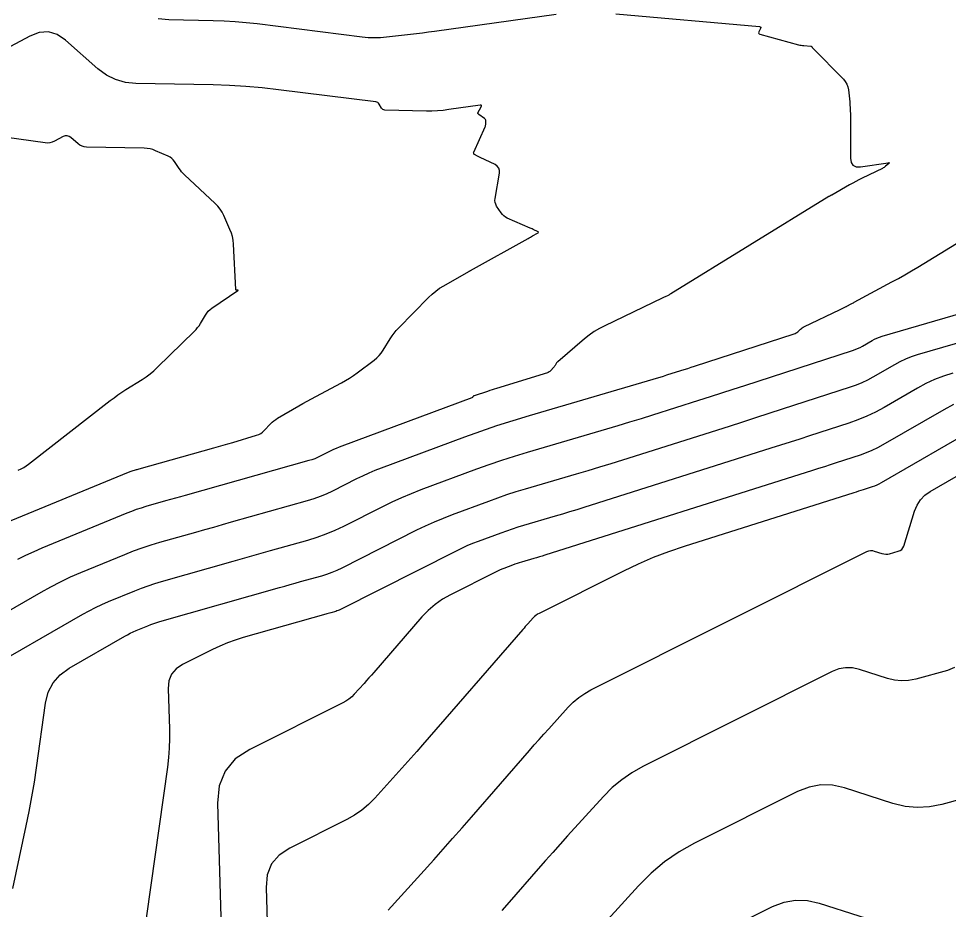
# Model space of a CAD drawing. Extents: x 1354696 to 1366163, y 660729 to 670380.
# Drawn here: x 1362761.7 to 1362837.3, y 664850.1 to 664922.5 of the extents above; entities that cross this region are included whole.
import ezdxf

# ---------------------------------------------------------------- set-up
doc = ezdxf.new("R2010")
doc.units = 0
doc.layers.add('R_Contours', color=7, linetype='Continuous')

msp = doc.modelspace()

# ---------------------------------------------------------------- linework, layer by layer
at = {"layer": 'R_Contours'}
for points in [[(1362810.295, 664922.901), (1362821.964, 664921.874), (1362822.028, 664921.859), (1362822.064, 664921.828), (1362822.072, 664921.781), (1362822.052, 664921.718), (1362821.913, 664921.434), (1362821.892, 664921.369), (1362821.899, 664921.317), (1362821.934, 664921.277), (1362821.996, 664921.25), (1362825.151, 664920.389), (1362825.252, 664920.364), (1362825.354, 664920.344), (1362825.457, 664920.33), (1362825.561, 664920.32), (1362826.153, 664920.282), (1362826.169, 664920.28), (1362826.183, 664920.273), (1362826.195, 664920.264), (1362826.206, 664920.251), (1362826.242, 664920.192), (1362826.252, 664920.178), (1362826.262, 664920.164), (1362826.273, 664920.151), (1362826.285, 664920.138), (1362828.791, 664917.583), (1362828.946, 664917.398), (1362829.064, 664917.195), (1362829.146, 664916.975), (1362829.192, 664916.737), (1362829.3, 664915.752), (1362829.324, 664915.506), (1362829.341, 664915.259), (1362829.352, 664915.012), (1362829.356, 664914.765), (1362829.366, 664911.171), (1362829.418, 664910.823), (1362829.569, 664910.592), (1362829.82, 664910.476), (1362830.171, 664910.476), (1362832.422, 664910.8), (1362832.483, 664910.803), (1362832.509, 664910.791), (1362832.501, 664910.763), (1362832.458, 664910.719), (1362832.219, 664910.514), (1362832.157, 664910.464), (1362832.093, 664910.419), (1362832.026, 664910.378), (1362831.957, 664910.342), (1362830.307, 664909.543), (1362830.05, 664909.416), (1362829.795, 664909.284), (1362829.544, 664909.148), (1362829.294, 664909.007), (1362827.841, 664908.17), (1362827.823, 664908.159), (1362827.804, 664908.149), (1362827.785, 664908.138), (1362827.766, 664908.127), (1362827.691, 664908.085), (1362827.672, 664908.074), (1362827.653, 664908.064), (1362827.635, 664908.053), (1362827.616, 664908.041), (1362814.768, 664900.138), (1362814.71, 664900.103), (1362814.651, 664900.07), (1362814.591, 664900.039), (1362814.53, 664900.009), (1362814.285, 664899.895), (1362814.224, 664899.866), (1362814.163, 664899.837), (1362814.102, 664899.808), (1362814.041, 664899.779), (1362809.378, 664897.545), (1362808.942, 664897.318), (1362808.523, 664897.065), (1362808.121, 664896.784), (1362807.737, 664896.477), (1362805.552, 664894.611), (1362805.52, 664894.581), (1362805.49, 664894.548), (1362805.463, 664894.513), (1362805.439, 664894.476), (1362805.349, 664894.322), (1362805.326, 664894.284), (1362805.3, 664894.247), (1362805.273, 664894.212), (1362805.244, 664894.179), (1362804.976, 664893.886), (1362804.919, 664893.83), (1362804.856, 664893.784), (1362804.787, 664893.747), (1362804.712, 664893.718), (1362800.587, 664892.446), (1362800.4, 664892.388), (1362800.212, 664892.328), (1362800.025, 664892.268), (1362799.837, 664892.207), (1362798.759, 664891.851), (1362798.738, 664891.843), (1362798.72, 664891.832), (1362798.704, 664891.818), (1362798.689, 664891.801), (1362798.636, 664891.728), (1362798.621, 664891.711), (1362798.605, 664891.697), (1362798.587, 664891.685), (1362798.567, 664891.676), (1362787.999, 664887.754), (1362787.771, 664887.666), (1362787.546, 664887.572), (1362787.324, 664887.471), (1362787.105, 664887.364), (1362786.234, 664886.924), (1362786.014, 664886.819), (1362785.79, 664886.726), (1362785.561, 664886.643), (1362785.328, 664886.572), (1362775.27, 664883.745), (1362774.87, 664883.632), (1362774.47, 664883.52), (1362774.071, 664883.407), (1362773.671, 664883.293), (1362772.071, 664882.839), (1362771.674, 664882.72), (1362771.28, 664882.59), (1362770.89, 664882.448), (1362770.503, 664882.295), (1362763.614, 664879.457), (1362762.941, 664879.167), (1362762.278, 664878.855), (1362761.626, 664878.521)], [(1362773.069, 664922.524), (1362773.939, 664922.435), (1362777.531, 664922.368), (1362778.428, 664922.339), (1362779.323, 664922.287), (1362780.217, 664922.21), (1362781.109, 664922.11), (1362789.66, 664921.036), (1362790.15, 664920.989), (1362790.64, 664920.972), (1362791.131, 664920.984), (1362791.622, 664921.026), (1362793.585, 664921.252), (1362794.076, 664921.31), (1362794.566, 664921.371), (1362795.056, 664921.435), (1362795.546, 664921.501), (1362805.436, 664922.872)], [(1362760.158, 664881.319), (1362770.655, 664885.644), (1362770.724, 664885.671), (1362770.794, 664885.697), (1362770.864, 664885.72), (1362770.936, 664885.741), (1362771.222, 664885.823), (1362771.294, 664885.843), (1362771.365, 664885.863), (1362771.437, 664885.883), (1362771.508, 664885.904), (1362777.584, 664887.611), (1362777.969, 664887.72), (1362778.354, 664887.831), (1362778.739, 664887.943), (1362779.123, 664888.056), (1362781.067, 664888.634), (1362781.24, 664888.698), (1362781.401, 664888.783), (1362781.549, 664888.888), (1362781.684, 664889.015), (1362782.198, 664889.562), (1362782.331, 664889.693), (1362782.472, 664889.814), (1362782.622, 664889.924), (1362782.78, 664890.024), (1362784.498, 664891.018), (1362784.839, 664891.214), (1362785.182, 664891.407), (1362785.527, 664891.596), (1362785.873, 664891.782), (1362787.98, 664892.904), (1362788.31, 664893.088), (1362788.633, 664893.285), (1362788.948, 664893.494), (1362789.255, 664893.715), (1362790.634, 664894.752), (1362790.844, 664894.925), (1362791.035, 664895.116), (1362791.207, 664895.324), (1362791.36, 664895.549), (1362791.933, 664896.484), (1362792.083, 664896.713), (1362792.244, 664896.933), (1362792.418, 664897.143), (1362792.604, 664897.344), (1362795.052, 664899.846), (1362795.336, 664900.117), (1362795.637, 664900.367), (1362795.955, 664900.594), (1362796.29, 664900.8), (1362798.326, 664901.955), (1362798.337, 664901.962), (1362798.348, 664901.968), (1362798.36, 664901.974), (1362798.371, 664901.98), (1362798.417, 664902.004), (1362798.44, 664902.017), (1362798.462, 664902.029), (1362803.155, 664904.64), (1362803.246, 664904.691), (1362803.336, 664904.741), (1362803.426, 664904.792), (1362803.516, 664904.842), (1362803.917, 664905.067), (1362803.97, 664905.105), (1362803.986, 664905.142), (1362803.966, 664905.178), (1362803.911, 664905.211), (1362803.619, 664905.343), (1362803.546, 664905.376), (1362803.473, 664905.409), (1362803.4, 664905.441), (1362803.326, 664905.474), (1362801.453, 664906.296), (1362801.306, 664906.373), (1362801.175, 664906.468), (1362801.059, 664906.582), (1362800.958, 664906.713), (1362800.587, 664907.278), (1362800.51, 664907.422), (1362800.463, 664907.572), (1362800.446, 664907.729), (1362800.459, 664907.892), (1362800.815, 664909.95), (1362800.824, 664910.173), (1362800.767, 664910.363), (1362800.645, 664910.519), (1362800.458, 664910.641), (1362799.256, 664911.214), (1362799.197, 664911.243), (1362799.138, 664911.273), (1362799.08, 664911.304), (1362799.023, 664911.336), (1362798.794, 664911.465), (1362798.747, 664911.501), (1362798.721, 664911.544), (1362798.717, 664911.594), (1362798.733, 664911.651), (1362799.658, 664913.728), (1362799.679, 664913.783), (1362799.694, 664913.84), (1362799.703, 664913.899), (1362799.706, 664913.959), (1362799.704, 664914.2), (1362799.697, 664914.257), (1362799.678, 664914.308), (1362799.648, 664914.353), (1362799.605, 664914.392), (1362799.148, 664914.724), (1362799.136, 664914.733), (1362799.124, 664914.742), (1362799.112, 664914.752), (1362799.101, 664914.762), (1362799.057, 664914.804), (1362799.048, 664914.815), (1362799.044, 664914.827), (1362799.044, 664914.839), (1362799.05, 664914.852), (1362799.335, 664915.338), (1362799.366, 664915.411), (1362799.361, 664915.459), (1362799.318, 664915.482), (1362799.239, 664915.481), (1362796.702, 664915.114), (1362796.246, 664915.058), (1362795.789, 664915.021), (1362795.33, 664915.003), (1362794.871, 664915.003), (1362791.497, 664915.079), (1362791.41, 664915.091), (1362791.335, 664915.122), (1362791.271, 664915.173), (1362791.218, 664915.243), (1362791.031, 664915.563), (1362790.978, 664915.634), (1362790.915, 664915.688), (1362790.84, 664915.725), (1362790.753, 664915.745), (1362782.861, 664916.737), (1362781.531, 664916.886), (1362780.198, 664917), (1362778.863, 664917.078), (1362777.526, 664917.121), (1362771.257, 664917.238), (1362770.403, 664917.325), (1362769.603, 664917.554), (1362768.858, 664917.924), (1362768.167, 664918.435), (1362765.516, 664920.763), (1362764.838, 664921.221), (1362764.132, 664921.429), (1362763.396, 664921.389), (1362762.631, 664921.101), (1362759.411, 664919.394)], [(1362761.689, 664885.805), (1362761.911, 664885.902), (1362762.125, 664886.014), (1362762.33, 664886.141), (1362762.527, 664886.284), (1362769.162, 664891.451), (1362769.473, 664891.687), (1362769.79, 664891.915), (1362770.112, 664892.134), (1362770.441, 664892.345), (1362771.765, 664893.174), (1362772.089, 664893.39), (1362772.401, 664893.622), (1362772.699, 664893.87), (1362772.985, 664894.135), (1362776.005, 664897.093), (1362776.143, 664897.236), (1362776.27, 664897.388), (1362776.388, 664897.548), (1362776.495, 664897.716), (1362776.903, 664898.403), (1362777.013, 664898.567), (1362777.139, 664898.717), (1362777.28, 664898.851), (1362777.438, 664898.971), (1362779.54, 664900.403), (1362779.556, 664900.416), (1362779.56, 664900.426), (1362779.551, 664900.433), (1362779.531, 664900.436), (1362779.425, 664900.443), (1362779.402, 664900.447), (1362779.385, 664900.458), (1362779.374, 664900.475), (1362779.37, 664900.499), (1362779.184, 664904.182), (1362779.154, 664904.488), (1362779.098, 664904.787), (1362779.014, 664905.08), (1362778.902, 664905.366), (1362778.402, 664906.498), (1362778.264, 664906.772), (1362778.101, 664907.028), (1362777.913, 664907.265), (1362777.699, 664907.485), (1362775.211, 664909.8), (1362775.088, 664909.921), (1362774.973, 664910.049), (1362774.866, 664910.184), (1362774.766, 664910.325), (1362774.384, 664910.904), (1362774.281, 664911.039), (1362774.162, 664911.155), (1362774.027, 664911.253), (1362773.876, 664911.331), (1362772.855, 664911.775), (1362772.63, 664911.861), (1362772.399, 664911.923), (1362772.163, 664911.963), (1362771.923, 664911.979), (1362767.232, 664912.066), (1362767.044, 664912.086), (1362766.868, 664912.136), (1362766.703, 664912.217), (1362766.551, 664912.33), (1362765.967, 664912.843), (1362765.817, 664912.944), (1362765.662, 664912.99), (1362765.499, 664912.981), (1362765.331, 664912.918), (1362764.621, 664912.542), (1362764.443, 664912.464), (1362764.259, 664912.416), (1362764.071, 664912.398), (1362763.876, 664912.41), (1362759.572, 664913.006)], [(1362758.585, 664873.037), (1362763.542, 664875.887), (1362764.328, 664876.322), (1362765.126, 664876.73), (1362765.938, 664877.112), (1362766.763, 664877.468), (1362770.352, 664878.947), (1362771.055, 664879.225), (1362771.765, 664879.482), (1362772.483, 664879.72), (1362773.207, 664879.937), (1362776.119, 664880.764), (1362776.847, 664880.97), (1362777.576, 664881.176), (1362778.304, 664881.382), (1362779.033, 664881.587), (1362785.216, 664883.324), (1362785.74, 664883.485), (1362786.254, 664883.671), (1362786.759, 664883.882), (1362787.255, 664884.117), (1362789.216, 664885.108), (1362789.71, 664885.349), (1362790.21, 664885.576), (1362790.716, 664885.788), (1362791.228, 664885.986), (1362797.995, 664888.498), (1362799.299, 664888.969), (1362800.61, 664889.417), (1362801.929, 664889.841), (1362803.255, 664890.243), (1362813.313, 664893.193), (1362813.596, 664893.277), (1362813.878, 664893.362), (1362814.159, 664893.449), (1362814.44, 664893.537), (1362815.564, 664893.892), (1362815.845, 664893.982), (1362816.125, 664894.071), (1362816.406, 664894.162), (1362816.686, 664894.252), (1362824.798, 664896.891), (1362824.874, 664896.92), (1362824.945, 664896.957), (1362825.011, 664897.001), (1362825.073, 664897.053), (1362825.312, 664897.277), (1362825.373, 664897.33), (1362825.438, 664897.379), (1362825.507, 664897.422), (1362825.579, 664897.459), (1362828.528, 664898.863), (1362828.578, 664898.887), (1362828.629, 664898.911), (1362828.679, 664898.934), (1362828.73, 664898.958), (1362829.024, 664899.095), (1362829.029, 664899.097), (1362829.033, 664899.1), (1362829.037, 664899.103), (1362829.04, 664899.107), (1362829.054, 664899.123), (1362829.058, 664899.127), (1362829.061, 664899.13), (1362829.066, 664899.133), (1362829.07, 664899.136), (1362829.421, 664899.319), (1362829.481, 664899.35), (1362829.541, 664899.382), (1362829.6, 664899.414), (1362829.66, 664899.446), (1362832.737, 664901.105), (1362833.267, 664901.396), (1362833.794, 664901.694), (1362834.316, 664901.999), (1362834.834, 664902.311), (1362837.989, 664904.243)], [(1362758.541, 664869.261), (1362766.94, 664874.091), (1362767.446, 664874.371), (1362767.961, 664874.635), (1362768.484, 664874.881), (1362769.016, 664875.11), (1362771.159, 664875.993), (1362771.697, 664876.206), (1362772.241, 664876.403), (1362772.791, 664876.585), (1362773.345, 664876.751), (1362779.165, 664878.403), (1362779.923, 664878.618), (1362780.681, 664878.833), (1362781.439, 664879.047), (1362782.198, 664879.26), (1362785.232, 664880.113), (1362785.984, 664880.344), (1362786.722, 664880.61), (1362787.446, 664880.913), (1362788.156, 664881.25), (1362791.328, 664882.853), (1362792.096, 664883.227), (1362792.873, 664883.58), (1362793.66, 664883.91), (1362794.457, 664884.219), (1362798.97, 664885.893), (1362799.992, 664886.263), (1362801.02, 664886.614), (1362802.054, 664886.947), (1362803.095, 664887.262), (1362809.544, 664889.154), (1362810.485, 664889.432), (1362811.423, 664889.716), (1362812.36, 664890.004), (1362813.296, 664890.297), (1362817.035, 664891.48), (1362817.969, 664891.777), (1362818.903, 664892.076), (1362819.836, 664892.376), (1362820.769, 664892.679), (1362829.523, 664895.526), (1362829.734, 664895.601), (1362829.94, 664895.686), (1362830.141, 664895.782), (1362830.338, 664895.889), (1362831.115, 664896.337), (1362831.312, 664896.443), (1362831.514, 664896.536), (1362831.722, 664896.618), (1362831.935, 664896.687), (1362844.328, 664900.301)], [(1362761.236, 664851.781), (1362762.335, 664856.874), (1362762.578, 664858.051), (1362762.798, 664859.232), (1362762.997, 664860.417), (1362763.174, 664861.605), (1362763.908, 664866.859), (1362764.126, 664867.746), (1362764.519, 664868.515), (1362765.085, 664869.166), (1362765.825, 664869.7), (1362770.338, 664872.295), (1362770.565, 664872.421), (1362770.796, 664872.539), (1362771.03, 664872.649), (1362771.268, 664872.752), (1362772.229, 664873.148), (1362772.471, 664873.243), (1362772.715, 664873.332), (1362772.961, 664873.413), (1362773.21, 664873.488), (1362782.927, 664876.247), (1362783.356, 664876.369), (1362783.786, 664876.49), (1362784.216, 664876.611), (1362784.646, 664876.732), (1362786.365, 664877.216), (1362786.791, 664877.346), (1362787.209, 664877.497), (1362787.619, 664877.669), (1362788.022, 664877.86), (1362794.103, 664880.933), (1362794.811, 664881.278), (1362795.528, 664881.603), (1362796.254, 664881.908), (1362796.988, 664882.192), (1362799.944, 664883.289), (1362800.685, 664883.556), (1362801.43, 664883.811), (1362802.18, 664884.052), (1362802.934, 664884.281), (1362807.085, 664885.498), (1362808.029, 664885.778), (1362808.97, 664886.062), (1362809.911, 664886.352), (1362810.849, 664886.646), (1362819.513, 664889.387), (1362820.597, 664889.732), (1362821.681, 664890.078), (1362822.764, 664890.427), (1362823.847, 664890.778), (1362829.379, 664892.577), (1362829.854, 664892.745), (1362830.318, 664892.938), (1362830.772, 664893.154), (1362831.215, 664893.394), (1362832.964, 664894.403), (1362833.408, 664894.642), (1362833.863, 664894.853), (1362834.33, 664895.036), (1362834.809, 664895.191), (1362844.091, 664897.898)], [(1362837.683, 664893.695), (1362836.938, 664893.453), (1362836.211, 664893.169), (1362835.503, 664892.841), (1362834.814, 664892.47), (1362832.091, 664890.9), (1362831.402, 664890.526), (1362830.697, 664890.19), (1362829.975, 664889.89), (1362829.236, 664889.629), (1362826.028, 664888.585), (1362825.244, 664888.331), (1362824.46, 664888.079), (1362823.675, 664887.828), (1362822.89, 664887.579), (1362807.685, 664882.767), (1362807.102, 664882.585), (1362806.519, 664882.405), (1362805.935, 664882.229), (1362805.349, 664882.055), (1362802.773, 664881.3), (1362802.305, 664881.158), (1362801.84, 664881.008), (1362801.378, 664880.85), (1362800.918, 664880.684), (1362799.084, 664880.003), (1362798.628, 664879.827), (1362798.178, 664879.638), (1362797.733, 664879.436), (1362797.294, 664879.222), (1362787.888, 664874.47), (1362787.793, 664874.425), (1362787.697, 664874.384), (1362787.598, 664874.349), (1362787.498, 664874.318), (1362787.093, 664874.204), (1362786.992, 664874.176), (1362786.891, 664874.147), (1362786.79, 664874.119), (1362786.689, 664874.09), (1362779.977, 664872.184), (1362779.333, 664871.985), (1362778.7, 664871.757), (1362778.078, 664871.499), (1362777.468, 664871.212), (1362775.051, 664870.005), (1362774.525, 664869.656), (1362774.154, 664869.215), (1362773.94, 664868.679), (1362773.882, 664868.051), (1362773.978, 664864.747), (1362773.984, 664863.972), (1362773.958, 664863.199), (1362773.899, 664862.428), (1362773.808, 664861.658), (1362771.771, 664847.061)], [(1362837.75, 664891.133), (1362836.969, 664890.713), (1362832.004, 664887.85), (1362831.557, 664887.607), (1362831.099, 664887.388), (1362830.63, 664887.194), (1362830.15, 664887.024), (1362828.21, 664886.393), (1362827.724, 664886.236), (1362827.239, 664886.08), (1362826.753, 664885.924), (1362826.267, 664885.77), (1362804.52, 664878.888), (1362804.294, 664878.818), (1362804.067, 664878.748), (1362803.841, 664878.679), (1362803.613, 664878.612), (1362802.613, 664878.318), (1362802.431, 664878.263), (1362802.25, 664878.205), (1362802.07, 664878.144), (1362801.892, 664878.079), (1362801.179, 664877.815), (1362801.002, 664877.746), (1362800.828, 664877.673), (1362800.655, 664877.595), (1362800.484, 664877.511), (1362796.826, 664875.663), (1362796.182, 664875.298), (1362795.582, 664874.877), (1362795.027, 664874.398), (1362794.515, 664873.863), (1362790.596, 664869.353), (1362790.4, 664869.128), (1362790.203, 664868.905), (1362790.005, 664868.682), (1362789.806, 664868.461), (1362789.009, 664867.576), (1362788.801, 664867.366), (1362788.577, 664867.178), (1362788.335, 664867.012), (1362788.077, 664866.868), (1362780.51, 664863.09), (1362779.335, 664862.311), (1362778.507, 664861.325), (1362778.028, 664860.129), (1362777.898, 664858.725), (1362778.678, 664831.89)], [(1362839.762, 664889.324), (1362831.851, 664884.761), (1362831.679, 664884.668), (1362831.502, 664884.584), (1362831.322, 664884.509), (1362831.138, 664884.444), (1362830.391, 664884.201), (1362830.204, 664884.14), (1362830.018, 664884.08), (1362829.831, 664884.02), (1362829.644, 664883.961), (1362815.828, 664879.589), (1362814.568, 664879.163), (1362813.328, 664878.688), (1362812.108, 664878.165), (1362810.908, 664877.592), (1362804.047, 664874.152), (1362803.911, 664874.076), (1362803.783, 664873.988), (1362803.664, 664873.888), (1362803.553, 664873.777), (1362803.129, 664873.311), (1362803.023, 664873.194), (1362802.918, 664873.076), (1362802.814, 664872.958), (1362802.71, 664872.839), (1362794.567, 664863.468), (1362794.089, 664862.919), (1362793.608, 664862.373), (1362793.124, 664861.829), (1362792.638, 664861.288), (1362790.688, 664859.125), (1362790.18, 664858.611), (1362789.631, 664858.151), (1362789.041, 664857.745), (1362788.41, 664857.393), (1362783.762, 664855.073), (1362782.898, 664854.501), (1362782.29, 664853.776), (1362781.939, 664852.897), (1362781.843, 664851.866), (1362782.277, 664836.936)], [(1362791.764, 664850.006), (1362795.469, 664854.114), (1362796.242, 664854.976), (1362797.012, 664855.842), (1362797.777, 664856.711), (1362798.539, 664857.583), (1362803.256, 664863.012), (1362803.644, 664863.456), (1362804.035, 664863.898), (1362804.428, 664864.338), (1362804.823, 664864.775), (1362806.411, 664866.521), (1362806.824, 664866.936), (1362807.27, 664867.308), (1362807.748, 664867.637), (1362808.259, 664867.923), (1362830.698, 664879.174), (1362830.845, 664879.231), (1362830.995, 664879.259), (1362831.147, 664879.255), (1362831.301, 664879.22), (1362831.923, 664879.021), (1362832.079, 664878.982), (1362832.235, 664878.967), (1362832.392, 664878.976), (1362832.549, 664879.007), (1362833.254, 664879.199), (1362833.409, 664879.261), (1362833.535, 664879.353), (1362833.631, 664879.475), (1362833.698, 664879.628), (1362834.573, 664882.462), (1362834.775, 664882.959), (1362835.057, 664883.393), (1362835.417, 664883.764), (1362835.857, 664884.072), (1362842.555, 664887.934)], [(1362837.822, 664869.738), (1362837.253, 664869.512), (1362834.667, 664868.808), (1362834.09, 664868.693), (1362833.516, 664868.663), (1362832.943, 664868.718), (1362832.372, 664868.859), (1362830.091, 664869.591), (1362829.525, 664869.717), (1362828.968, 664869.731), (1362828.42, 664869.632), (1362827.88, 664869.42), (1362812.471, 664861.694), (1362811.585, 664861.198), (1362810.757, 664860.628), (1362809.984, 664859.984), (1362809.268, 664859.265), (1362806.352, 664856.058), (1362805.749, 664855.391), (1362805.15, 664854.721), (1362804.555, 664854.048), (1362803.964, 664853.371), (1362801.606, 664850.657), (1362801.015, 664849.98)], [(1362841.252, 664859.826), (1362836.786, 664858.609), (1362835.789, 664858.41), (1362834.796, 664858.359), (1362833.807, 664858.454), (1362832.82, 664858.697), (1362828.881, 664859.961), (1362827.904, 664860.179), (1362826.941, 664860.203), (1362825.994, 664860.032), (1362825.062, 664859.666), (1362816.683, 664855.464), (1362815.423, 664854.759), (1362814.244, 664853.949), (1362813.145, 664853.032), (1362812.126, 664852.009), (1362806.877, 664846.236)], [(1362819.359, 664848.465), (1362823.034, 664850.308), (1362823.961, 664850.672), (1362824.902, 664850.842), (1362825.858, 664850.818), (1362826.829, 664850.601), (1362833.269, 664848.535)]]:
    msp.add_lwpolyline(points, dxfattribs=at)

doc.saveas('drawing.dxf')
